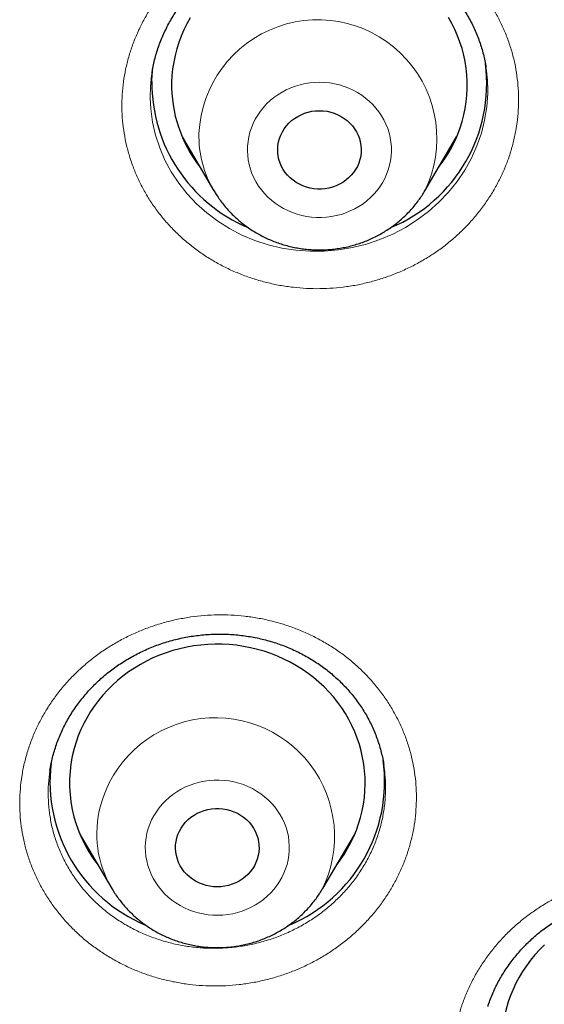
# Model space of a CAD drawing. Header units: millimetres. Extents: x 8 to 436, y 12 to 764.
# Tile 496 of 656: x 262.45 to 267.77, y 699.95 to 709.95. Entities that reach past the tile are written whole.
import ezdxf

# ---------------------------------------------------------------- set-up
doc = ezdxf.new("R2010")
doc.units = ezdxf.units.MM

msp = doc.modelspace()

# ---------------------------------------------------------------- linework, layer by layer
at = {"color": 7, "linetype": 'Continuous', "lineweight": 30}
for p, q in [((263.7939, 709.411), (263.7933, 709.4077)), ((264.0995, 708.76), (264.4215, 708.2135)), ((266.5611, 708.2135), (266.8832, 708.76)), ((264.2046, 708.5817), (264.1775, 708.6088)), ((264.4226, 708.2117), (264.4215, 708.2135)), ((263.0633, 701.6757), (263.3853, 701.1291)), ((265.5249, 701.1291), (265.847, 701.6757)), ((263.1669, 701.4998), (263.1386, 701.5278))]:
    msp.add_line(p, q, dxfattribs=at)
at = {"color": 252, "linetype": 'Continuous', "lineweight": 0}
for p, q in [((264.2031, 708.5842), (264.1754, 708.6124)), ((263.1654, 701.5023), (263.1368, 701.5311)), ((265.7792, 701.5416), (265.7543, 701.5184))]:
    msp.add_line(p, q, dxfattribs=at)
at = {"color": 7, "linetype": 'Continuous', "lineweight": 30, "flags": 128}
for points in [[(266.7039, 708.4558), (266.727, 708.4864), (266.7666, 708.5435), (266.8033, 708.6022), (266.8369, 708.6626), (266.8673, 708.7244), (266.8946, 708.7875), (266.9186, 708.8518), (266.9392, 708.9171), (266.9564, 708.9833), (266.9703, 709.0502), (266.9806, 709.1176), (266.9875, 709.1854), (266.9909, 709.2534), (266.9908, 709.3216), (266.9872, 709.3896), (266.9801, 709.4574), (266.9696, 709.5248), (266.9555, 709.5916), (266.9381, 709.6577), (266.9173, 709.723), (266.8931, 709.7872), (266.8657, 709.8503), (266.835, 709.912), (266.8012, 709.9723)], [(264.1793, 709.9688), (264.1457, 709.9085), (264.1153, 709.8466), (264.0881, 709.7835), (264.0641, 709.7192), (264.0435, 709.6539), (264.0262, 709.5878), (264.0124, 709.5209), (264.002, 709.4535), (263.9951, 709.3857), (263.9917, 709.3176), (263.9917, 709.3176)], [(263.7918, 709.3219), (263.7952, 709.394), (263.8019, 709.4632)], [(265.0677, 708.6379), (265.0703, 708.6741), (265.0764, 708.7099), (265.086, 708.745), (265.0989, 708.7791), (265.1151, 708.8121), (265.1344, 708.8434), (265.1566, 708.8731), (265.1816, 708.9007), (265.2092, 708.926), (265.2391, 708.9489), (265.2711, 708.9691), (265.305, 708.9865), (265.3404, 709.0009), (265.377, 709.0123), (265.4146, 709.0205), (265.4528, 709.0254), (265.4913, 709.0271), (265.5299, 709.0254), (265.5681, 709.0205), (265.6056, 709.0123), (265.6423, 709.0009), (265.6777, 708.9865), (265.7115, 708.9691), (265.7435, 708.9489), (265.7734, 708.926), (265.801, 708.9007), (265.826, 708.8731), (265.8483, 708.8434), (265.8676, 708.8121), (265.8837, 708.7791), (265.8967, 708.745), (265.9062, 708.7099), (265.9123, 708.6741), (265.915, 708.6379), (265.9141, 708.6017), (265.9097, 708.5657), (265.9019, 708.5302), (265.8906, 708.4955), (265.876, 708.4619), (265.8583, 708.4298), (265.8375, 708.3992), (265.8139, 708.3706), (265.7875, 708.3441), (265.7587, 708.32), (265.7277, 708.2984), (265.6948, 708.2796), (265.6601, 708.2636), (265.6241, 708.2507), (265.587, 708.2409), (265.549, 708.2344), (265.5106, 708.2311), (265.472, 708.2311), (265.4336, 708.2344), (265.3957, 708.2409), (265.3585, 708.2507), (265.3225, 708.2636), (265.2879, 708.2796), (265.2549, 708.2984), (265.2239, 708.32), (265.1951, 708.3441), (265.1688, 708.3706), (265.1451, 708.3992), (265.1243, 708.4298), (265.1066, 708.4619), (265.092, 708.4955), (265.0808, 708.5302), (265.0729, 708.5657), (265.0686, 708.6017), (265.0677, 708.6379)], [(265.6677, 701.3714), (265.7026, 701.4185), (265.7414, 701.476), (265.7771, 701.5352), (265.8098, 701.596), (265.8394, 701.6582), (265.8657, 701.7217), (265.8887, 701.7863), (265.9083, 701.8519), (265.9246, 701.9183), (265.9374, 701.9853), (265.9468, 702.0529), (265.9527, 702.1208), (265.9551, 702.1888), (265.9539, 702.257), (265.9493, 702.3249), (265.9412, 702.3926), (265.9296, 702.4599), (265.9146, 702.5265), (265.8962, 702.5924), (265.8744, 702.6574), (265.8493, 702.7213), (265.8209, 702.784), (265.7893, 702.8453), (265.7547, 702.9051), (265.717, 702.9633), (265.6763, 703.0197), (265.6328, 703.0742), (265.5865, 703.1266), (265.5376, 703.1769), (265.4862, 703.2249), (265.4324, 703.2705), (265.3763, 703.3136), (265.318, 703.3542), (265.2577, 703.392), (265.1955, 703.427), (265.1316, 703.4592), (265.0662, 703.4885), (264.9993, 703.5147), (264.9311, 703.5379), (264.8618, 703.5579), (264.7916, 703.5748), (264.7206, 703.5885), (264.6489, 703.5989), (264.5769, 703.6061), (264.5045, 703.61), (264.432, 703.6106), (264.3596, 703.6079), (264.2873, 703.6019), (264.2155, 703.5926), (264.1443, 703.5801), (264.0737, 703.5644), (264.0041, 703.5455), (263.9355, 703.5235), (263.8681, 703.4983), (263.8021, 703.4702), (263.7376, 703.439), (263.6748, 703.405), (263.6139, 703.3682), (263.5548, 703.3286), (263.4979, 703.2864), (263.4432, 703.2417), (263.3909, 703.1946), (263.3411, 703.1451), (263.2939, 703.0934), (263.2493, 703.0396), (263.2076, 702.9839), (263.1689, 702.9264), (263.1331, 702.8671), (263.1004, 702.8063), (263.0709, 702.7441), (263.0446, 702.6807), (263.0216, 702.6161), (263.0019, 702.5505), (263.0019, 702.5505)], [(264.0446, 701.6432), (264.0558, 701.6779), (264.0704, 701.7114), (264.0881, 701.7436), (264.1089, 701.7742), (264.1326, 701.8028), (264.1589, 701.8293), (264.1877, 701.8534), (264.2187, 701.875), (264.2516, 701.8938), (264.2863, 701.9098), (264.3223, 701.9227), (264.3595, 701.9324), (264.3974, 701.939), (264.4358, 701.9423), (264.4744, 701.9423), (264.5128, 701.939), (264.5507, 701.9324), (264.5879, 701.9227), (264.6239, 701.9098), (264.6586, 701.8938), (264.6915, 701.875), (264.7225, 701.8534), (264.7513, 701.8293), (264.7776, 701.8028), (264.8013, 701.7742), (264.8221, 701.7436), (264.8398, 701.7114), (264.8544, 701.6779), (264.8656, 701.6432), (264.8735, 701.6077), (264.8779, 701.5717), (264.8788, 701.5355), (264.8761, 701.4993), (264.87, 701.4635), (264.8604, 701.4284), (264.8475, 701.3942), (264.8314, 701.3613), (264.8121, 701.3299), (264.7898, 701.3003), (264.7648, 701.2727), (264.7372, 701.2474), (264.7073, 701.2245), (264.6753, 701.2043), (264.6414, 701.1869), (264.6061, 701.1724), (264.5694, 701.1611), (264.5319, 701.1529), (264.4936, 701.148), (264.4551, 701.1463), (264.4166, 701.148), (264.3784, 701.1529), (264.3408, 701.1611), (264.3042, 701.1724), (264.2688, 701.1869), (264.2349, 701.2043), (264.2029, 701.2245), (264.173, 701.2474), (264.1454, 701.2727), (264.1204, 701.3003), (264.0982, 701.3299), (264.0789, 701.3613), (264.0627, 701.3942), (264.0498, 701.4284), (264.0402, 701.4635), (264.0341, 701.4993), (264.0315, 701.5355), (264.0323, 701.5717), (264.0367, 701.6077), (264.0446, 701.6432)], [(267.7736, 700.5577), (267.724, 700.508), (267.677, 700.4561), (267.6327, 700.4022), (267.5912, 700.3463), (267.5527, 700.2886), (267.5172, 700.2292), (267.4848, 700.1683), (267.4555, 700.106), (267.4295, 700.0424), (267.4068, 699.9777)]]:
    msp.add_lwpolyline(points, dxfattribs=at)
at = {"color": 252, "linetype": 'Continuous', "lineweight": 0, "flags": 128}
for points in [[(263.7933, 709.4077), (263.7888, 709.3833), (263.7778, 709.2709), (263.7751, 709.158), (263.7808, 709.0456), (263.7989, 708.9116), (263.8291, 708.7792), (263.8709, 708.6499), (263.9241, 708.5249), (263.9885, 708.4048), (264.0639, 708.29), (264.1493, 708.1817), (264.2438, 708.081), (264.3474, 707.9885), (264.4595, 707.9043), (264.5788, 707.8293), (264.7042, 707.7643), (264.8351, 707.7098), (264.9712, 707.6658), (265.111, 707.6326), (265.2528, 707.6107), (265.3963, 707.6004), (265.541, 707.6015), (265.6853, 707.6138), (265.8276, 707.6375), (265.9674, 707.6724), (266.1043, 707.7184), (266.2368, 707.7748), (266.3636, 707.8412), (266.4839, 707.9174), (266.5977, 708.0029), (266.7036, 708.097), (266.8005, 708.1986), (266.888, 708.3073), (266.9658, 708.4229), (267.0333, 708.544), (267.0896, 708.6693), (267.1343, 708.7983), (267.1675, 708.9307), (267.189, 709.065), (267.1984, 709.1999), (267.1984, 709.1999)], [(266.2216, 708.6132), (266.221, 708.6606), (266.2169, 708.7078), (266.2094, 708.7547), (266.1984, 708.801), (266.1841, 708.8464), (266.1665, 708.8908), (266.1457, 708.9339), (266.1217, 708.9756), (266.0947, 709.0157), (266.0649, 709.0539), (266.0323, 709.09), (265.9972, 709.124), (265.9596, 709.1556), (265.9198, 709.1847), (265.878, 709.2112), (265.8343, 709.2349), (265.789, 709.2557), (265.7423, 709.2735), (265.6944, 709.2882), (265.6455, 709.2998), (265.5958, 709.3082), (265.5457, 709.3134), (265.4953, 709.3152), (265.4449, 709.3139), (265.3948, 709.3092), (265.345, 709.3014), (265.296, 709.2903), (265.2479, 709.276), (265.201, 709.2587), (265.1554, 709.2384), (265.1115, 709.2152), (265.0693, 709.1891), (265.0292, 709.1604), (264.9913, 709.1292), (264.9557, 709.0956), (264.9227, 709.0598), (264.8925, 709.0219), (264.865, 708.9821), (264.8406, 708.9407), (264.8192, 708.8977), (264.8011, 708.8535), (264.7863, 708.8083), (264.7748, 708.7621), (264.7667, 708.7153), (264.7621, 708.6682), (264.7609, 708.6208), (264.7633, 708.5735), (264.7691, 708.5264), (264.7783, 708.4798), (264.7909, 708.4339), (264.8069, 708.389), (264.8262, 708.3452), (264.8486, 708.3028), (264.874, 708.2619), (264.9025, 708.2227), (264.9337, 708.1855), (264.9676, 708.1504), (265.0039, 708.1176), (265.0426, 708.0872), (265.0835, 708.0594), (265.1263, 708.0343), (265.1708, 708.0121), (265.2168, 707.9928), (265.2642, 707.9765), (265.3126, 707.9633), (265.3619, 707.9533), (265.4118, 707.9465), (265.4621, 707.943), (265.5125, 707.9428), (265.5628, 707.9458), (265.6128, 707.952), (265.6622, 707.9615), (265.7108, 707.9742), (265.7584, 707.99), (265.8046, 708.0088), (265.8494, 708.0306), (265.8925, 708.0552), (265.9336, 708.0826), (265.9727, 708.1126), (266.0094, 708.145), (266.0437, 708.1798), (266.0754, 708.2166), (266.1043, 708.2555), (266.1302, 708.2961), (266.1531, 708.3383), (266.1729, 708.3819), (266.1894, 708.4267), (266.2026, 708.4724), (266.2123, 708.5189), (266.2187, 708.5659), (266.2216, 708.6132)], [(264.4268, 708.2047), (264.4239, 708.2095), (264.4226, 708.2117)], [(265.1628, 701.3744), (265.1736, 701.4207), (265.181, 701.4676), (265.1849, 701.5148), (265.1853, 701.5622), (265.1823, 701.6095), (265.1758, 701.6565), (265.1658, 701.7029), (265.1525, 701.7486), (265.1359, 701.7934), (265.116, 701.8369), (265.0929, 701.8791), (265.0668, 701.9196), (265.0379, 701.9584), (265.0061, 701.9952), (264.9717, 702.0298), (264.9348, 702.0622), (264.8957, 702.092), (264.8544, 702.1193), (264.8113, 702.1438), (264.7664, 702.1655), (264.7201, 702.1842), (264.6725, 702.1998), (264.6239, 702.2123), (264.5744, 702.2217), (264.5244, 702.2278), (264.4741, 702.2307), (264.4237, 702.2303), (264.3734, 702.2266), (264.3235, 702.2197), (264.2743, 702.2096), (264.2259, 702.1962), (264.1786, 702.1798), (264.1326, 702.1604), (264.0881, 702.138), (264.0454, 702.1128), (264.0047, 702.0849), (263.9661, 702.0544), (263.9298, 702.0215), (263.8961, 701.9863), (263.865, 701.949), (263.8367, 701.9098), (263.8113, 701.8688), (263.789, 701.8263), (263.7699, 701.7825), (263.7541, 701.7375), (263.7416, 701.6916), (263.7325, 701.645), (263.7269, 701.5979), (263.7247, 701.5505), (263.726, 701.5032), (263.7308, 701.456), (263.739, 701.4092), (263.7506, 701.3631), (263.7656, 701.3179), (263.7839, 701.2737), (263.8054, 701.2309), (263.83, 701.1895), (263.8575, 701.1498), (263.8879, 701.112), (263.921, 701.0763), (263.9567, 701.0428), (263.9947, 701.0116), (264.0349, 700.9831), (264.0771, 700.9572), (264.1212, 700.9341), (264.1668, 700.9139), (264.2138, 700.8967), (264.2619, 700.8826), (264.311, 700.8716), (264.3607, 700.8639), (264.4109, 700.8594), (264.4613, 700.8581), (264.5117, 700.8602), (264.5618, 700.8655), (264.6114, 700.874), (264.6603, 700.8858), (264.7081, 700.9006), (264.7548, 700.9186), (264.8001, 700.9395), (264.8437, 700.9633), (264.8854, 700.9899), (264.9251, 701.0191), (264.9626, 701.0508), (264.9976, 701.0849), (265.0301, 701.1211), (265.0598, 701.1594), (265.0866, 701.1995), (265.1104, 701.2413), (265.1311, 701.2845), (265.1486, 701.329), (265.1628, 701.3744)]]:
    msp.add_lwpolyline(points, dxfattribs=at)
at = {"color": 252, "linetype": 'Continuous', "lineweight": 0}
for centre, radius, start, end in [((265.4753, 708.7424), 1.2077, 334.0233, 177.44102), ((265.3634, 708.7718), 1.0949, 178.71496, 210.65877), ((264.4367, 701.6559), 1.208, 333.60626, 164.90056), ((264.3215, 701.6856), 1.0891, 164.82975, 210.84703), ((268.8247, 699.0582), 1.2085, 334.12121, 162.52892)]:
    msp.add_arc(centre, radius, start, end, dxfattribs=at)
at = {"color": 7, "linetype": 'Continuous', "lineweight": 30}
for centre, radius, start, end in [((265.6074, 709.2998), 1.5812, 292.64059, 7.42108), ((265.3847, 709.3087), 1.593, 179.52505, 247.19459), ((265.3447, 709.2895), 1.3532, 178.81014, 218.0331), ((264.3001, 702.2014), 1.3443, 164.94795, 218.12493), ((264.3384, 702.2156), 1.5809, 173.39498, 247.20505), ((264.5729, 702.2144), 1.5794, 292.7702, 7.88852), ((268.6903, 699.5683), 1.3473, 162.31024, 222.55081)]:
    msp.add_arc(centre, radius, start, end, dxfattribs=at)
for points, knots in [([(228.8203, 667.8387), (227.6178, 667.9452), (225.213, 668.1582), (221.6552, 668.8219), (218.1629, 669.7328), (214.7882, 670.9004), (211.5494, 672.3031), (208.4634, 673.9273), (205.5225, 675.7738), (202.7448, 677.8315), (200.1475, 680.0876), (197.7465, 682.5283), (195.5568, 685.1385), (193.5917, 687.902), (191.8635, 690.8019), (190.3827, 693.8203), (189.1584, 696.9386), (188.1983, 700.1375), (187.5083, 703.3974), (187.0926, 706.6981), (186.9537, 710.0192), (187.0926, 713.3404), (187.5083, 716.641), (188.1983, 719.9009), (189.1584, 723.0998), (190.3827, 726.2181), (191.8635, 729.2365), (193.5917, 732.1364), (195.5568, 734.9), (197.7465, 737.5101), (200.1475, 739.9508), (202.7448, 742.2069), (205.5225, 744.2646), (208.4634, 746.1112), (211.5494, 747.7352), (214.7615, 749.1267), (218.0799, 750.2771), (221.4842, 751.1793), (224.9532, 751.8277), (228.4657, 752.2184), (232, 752.3489), (235.5343, 752.2184), (239.0468, 751.8277), (242.5158, 751.1793), (245.9201, 750.2771), (249.2385, 749.1267), (252.4506, 747.7352), (255.5366, 746.1112), (258.4775, 744.2646), (261.2552, 742.2069), (263.8525, 739.9508), (266.2535, 737.5101), (268.4432, 734.9), (270.4083, 732.1364), (272.1365, 729.2365), (273.6173, 726.2181), (274.8416, 723.0998), (275.8017, 719.9009), (276.4917, 716.641), (276.9074, 713.3404), (277.0463, 710.0192), (276.9074, 706.6981), (276.4917, 703.3974), (275.8017, 700.1375), (274.8416, 696.9386), (273.6173, 693.8203), (272.1365, 690.8019), (270.4083, 687.902), (268.4432, 685.1385), (266.2535, 682.5283), (263.8525, 680.0876), (261.2552, 677.8315), (258.4775, 675.7738), (255.5366, 673.9273), (252.4506, 672.3031), (249.2118, 670.9004), (245.8371, 669.7328), (242.3448, 668.8219), (238.787, 668.1582), (236.3822, 667.9452), (235.1797, 667.8387)], [0, 0, 0, 0, 0.013106, 0.026212, 0.039318, 0.052424, 0.065212, 0.078, 0.090788, 0.103576, 0.116364, 0.129151, 0.141939, 0.154727, 0.167515, 0.180303, 0.193091, 0.205879, 0.218667, 0.231454, 0.244242, 0.25703, 0.269818, 0.282606, 0.295394, 0.308182, 0.32097, 0.333758, 0.346545, 0.359333, 0.372121, 0.384909, 0.397697, 0.410485, 0.423273, 0.436061, 0.448848, 0.461636, 0.474424, 0.487212, 0.5, 0.512788, 0.525576, 0.538364, 0.551152, 0.563939, 0.576727, 0.589515, 0.602303, 0.615091, 0.627879, 0.640667, 0.653455, 0.666242, 0.67903, 0.691818, 0.704606, 0.717394, 0.730182, 0.74297, 0.755758, 0.768546, 0.781333, 0.794121, 0.806909, 0.819697, 0.832485, 0.845273, 0.858061, 0.870849, 0.883636, 0.896424, 0.909212, 0.922, 0.934788, 0.947576, 0.960682, 0.973788, 0.986894, 1, 1, 1, 1]), ([(253.5735, 670.6965), (253.5855, 670.7022), (253.7276, 670.7698), (253.9942, 670.9008), (254.3696, 671.0875), (254.7222, 671.2671), (255.0532, 671.4389), (255.3635, 671.6028), (255.6632, 671.7639), (255.9525, 671.922), (256.2315, 672.0769), (256.5003, 672.2284), (256.7589, 672.3763), (257.0075, 672.5205), (257.2461, 672.6608), (257.4749, 672.797), (257.6939, 672.929), (257.8995, 673.0544), (258.0921, 673.1732), (258.2722, 673.2853), (258.4439, 673.3933), (258.6073, 673.4969), (258.766, 673.5985), (258.9197, 673.6978), (259.0681, 673.7943), (259.207, 673.8855), (259.3366, 673.9711), (259.457, 674.0512), (259.5709, 674.1275), (259.6778, 674.1995), (259.7772, 674.2668), (259.866, 674.3273), (259.9444, 674.3809), (260.0122, 674.4275), (260.0692, 674.4667), (260.1195, 674.5015), (260.1681, 674.5351), (260.2203, 674.5715), (260.2771, 674.611), (260.3251, 674.6445), (260.363, 674.6711), (260.3888, 674.6892), (260.4124, 674.7058), (260.431, 674.7188), (260.4427, 674.7271), (260.4496, 674.7319), (260.4586, 674.7383), (260.4756, 674.7503), (260.5028, 674.7695), (260.538, 674.7944), (260.5807, 674.8246), (260.6316, 674.8608), (260.6912, 674.9033), (260.7595, 674.9521), (260.8366, 675.0075), (260.9222, 675.0692), (261.0161, 675.1372), (261.1177, 675.2112), (261.2267, 675.2911), (261.3431, 675.3769), (261.4674, 675.4692), (261.6595, 675.6127), (261.9145, 675.8058), (262.2273, 676.0466), (262.5704, 676.3154), (262.9418, 676.6123), (263.3395, 676.9375), (263.7264, 677.2609), (264.1027, 677.5824), (264.4663, 677.8998), (264.8176, 678.2129), (265.1572, 678.5218), (265.4888, 678.8294), (265.848, 679.1693), (266.2341, 679.5431), (266.6453, 679.9514), (267.0473, 680.3607), (267.3425, 680.669), (267.5358, 680.8741), (267.6294, 680.9739), (267.7183, 681.0693), (267.7947, 681.1518), (267.8582, 681.2207), (267.9101, 681.2771), (267.9563, 681.3276), (267.9971, 681.3722), (268.0322, 681.4108), (268.0619, 681.4434), (268.0861, 681.4701), (268.1041, 681.4899), (268.1172, 681.5045), (268.1293, 681.5178), (268.1448, 681.5349), (268.1712, 681.5642), (268.2089, 681.606), (268.2582, 681.6609), (268.3142, 681.7234), (268.3767, 681.7935), (268.4459, 681.8714), (268.5215, 681.957), (268.6011, 682.0475), (268.6841, 682.1426), (268.7701, 682.2415), (268.8596, 682.345), (268.9505, 682.4509), (269.0413, 682.5573), (269.2086, 682.7546), (269.45, 683.0433), (269.7622, 683.4251), (270.0655, 683.8043), (270.3602, 684.181), (270.6479, 684.5567), (270.9335, 684.9378), (271.2192, 685.3276), (271.5057, 685.7276), (271.7928, 686.1378), (272.0065, 686.4506), (272.1485, 686.6617), (272.2193, 686.7676), (272.2901, 686.8741), (272.3608, 686.9813), (272.431, 687.0883), (272.499, 687.1925), (272.5648, 687.294), (272.627, 687.3904), (272.6851, 687.4811), (272.737, 687.5624), (272.7827, 687.6345), (272.8207, 687.6945), (272.8515, 687.7434), (272.8757, 687.782), (272.8959, 687.8141), (272.9119, 687.8397), (272.9241, 687.8591), (272.9346, 687.876), (272.9464, 687.8948), (272.9617, 687.9194), (272.981, 687.9505), (273.0042, 687.9877), (273.0336, 688.0351), (273.0698, 688.0938), (273.1134, 688.1647), (273.1626, 688.2449), (273.2172, 688.3345), (273.2773, 688.4335), (273.3412, 688.5397), (273.4082, 688.6516), (273.4761, 688.7657), (273.544, 688.8808), (273.6106, 688.9944), (273.7019, 689.1512), (273.816, 689.349), (273.9506, 689.5863), (274.0791, 689.8157), (274.1938, 690.0234), (274.2956, 690.2101), (274.3855, 690.3767), (274.4719, 690.5384), (274.5564, 690.6981), (274.65, 690.8768), (274.7549, 691.0796), (274.8718, 691.3086), (274.99, 691.5438), (275.1093, 691.7849), (275.2296, 692.0318), (275.3524, 692.288), (275.4536, 692.5029), (275.5328, 692.6732), (275.5883, 692.7935), (275.6413, 692.9093), (275.6907, 693.0182), (275.7365, 693.1198), (275.7788, 693.2141), (275.8175, 693.3012), (275.8528, 693.3809), (275.8846, 693.4534), (275.9132, 693.5184), (275.9383, 693.5761), (275.9602, 693.6265), (275.9787, 693.6692), (275.9929, 693.7021), (276.0032, 693.726), (276.0113, 693.7448), (276.02, 693.765), (276.0308, 693.7901), (276.0439, 693.8208), (276.0594, 693.857), (276.0791, 693.9033), (276.1036, 693.9609), (276.1332, 694.031), (276.1665, 694.1101), (276.2033, 694.1982), (276.2434, 694.2947), (276.2867, 694.3995), (276.3325, 694.5116), (276.38, 694.6286), (276.4688, 694.8492), (276.5958, 695.1714), (276.7681, 695.6222), (276.9441, 696.099), (277.1225, 696.6018), (277.2611, 697.0083), (277.363, 697.3159), (277.43, 697.5217), (277.4931, 697.7189), (277.5524, 697.907), (277.6078, 698.0859), (277.6596, 698.2556), (277.7007, 698.3919), (277.732, 698.4971), (277.7546, 698.5734), (277.7763, 698.6473), (277.7969, 698.7182), (277.8161, 698.7842), (277.8339, 698.846), (277.8496, 698.9009), (277.8632, 698.9483), (277.8749, 698.9896), (277.8872, 699.0331), (277.902, 699.0852), (277.9196, 699.1481), (277.9399, 699.2208), (277.9627, 699.3035), (277.9882, 699.396), (278.0166, 699.5006), (278.0481, 699.6176), (278.0826, 699.7475), (278.1196, 699.8884), (278.1586, 700.0391), (278.1985, 700.1959), (278.2385, 700.3554), (278.3009, 700.6087), (278.3841, 700.9566), (278.4851, 701.4002), (278.5817, 701.8462), (278.6527, 702.1918), (278.701, 702.4358), (278.7285, 702.5771), (278.7549, 702.7153), (278.7797, 702.8473), (278.8028, 702.9722), (278.824, 703.0892), (278.8434, 703.1979), (278.8607, 703.2955), (278.8758, 703.3822), (278.8888, 703.4579), (278.8989, 703.5172), (278.9065, 703.562), (278.9118, 703.5941), (278.9162, 703.6202), (278.9201, 703.6434), (278.9244, 703.6695), (278.9302, 703.7043), (278.9373, 703.7475), (278.9456, 703.7983), (278.955, 703.8558), (278.9656, 703.9217), (278.9772, 703.9947), (278.9893, 704.0718), (279.0015, 704.1502), (279.0135, 704.2287), (279.0463, 704.4452), (279.0917, 704.7593), (279.147, 705.1714), (279.1939, 705.5459), (279.2381, 705.9267), (279.2798, 706.3164), (279.3087, 706.6128), (279.327, 706.8125), (279.3357, 706.9106), (279.3438, 707.003), (279.3508, 707.0862), (279.3568, 707.1581), (279.3617, 707.2189), (279.3657, 707.2687), (279.3688, 707.308), (279.3709, 707.3351), (279.3723, 707.3527), (279.3733, 707.3664), (279.3747, 707.3839), (279.3766, 707.4084), (279.3789, 707.4399), (279.3831, 707.4958), (279.389, 707.5758), (279.3973, 707.6919), (279.4065, 707.8282), (279.4167, 707.9862), (279.4269, 708.1552), (279.437, 708.3344), (279.4456, 708.5), (279.4528, 708.65), (279.4588, 708.7825), (279.4645, 708.919), (279.4699, 709.0594), (279.475, 709.2023), (279.4788, 709.323), (279.4816, 709.4189), (279.4835, 709.4888), (279.4852, 709.5549), (279.4868, 709.6172), (279.4881, 709.6758), (279.4893, 709.7292), (279.4901, 709.7725), (279.4908, 709.8045), (279.4912, 709.826), (279.4915, 709.8454), (279.4919, 709.8681), (279.4925, 709.8985), (279.4931, 709.9371), (279.4939, 709.9861), (279.4947, 710.0462), (279.4956, 710.1175), (279.4965, 710.1942), (279.4973, 710.2846), (279.498, 710.382), (279.4984, 710.4764), (279.4986, 710.554), (279.4986, 710.6165), (279.4986, 710.6681), (279.4985, 710.7107), (279.4984, 710.7465), (279.4983, 710.78), (279.4982, 710.7994), (279.4982, 710.809)], [0, 0, 0, 0, 0.000773, 0.009123, 0.017231, 0.025098, 0.032097, 0.038892, 0.045485, 0.051874, 0.05806, 0.064043, 0.069823, 0.0754, 0.080773, 0.085943, 0.09091, 0.095674, 0.099979, 0.104104, 0.108047, 0.11181, 0.115393, 0.119046, 0.12249, 0.125724, 0.128749, 0.131565, 0.134171, 0.136755, 0.139094, 0.141188, 0.143037, 0.144641, 0.146, 0.147083, 0.148215, 0.149455, 0.150804, 0.152262, 0.152876, 0.153507, 0.154113, 0.154559, 0.154836, 0.154952, 0.155049, 0.155484, 0.156169, 0.15699, 0.15801, 0.159228, 0.160644, 0.16229, 0.164141, 0.166198, 0.168461, 0.170929, 0.173553, 0.176376, 0.179397, 0.182615, 0.190424, 0.198137, 0.205754, 0.215987, 0.226041, 0.235917, 0.245615, 0.255134, 0.26431, 0.273314, 0.282172, 0.290964, 0.302472, 0.313875, 0.325174, 0.336369, 0.339111, 0.341847, 0.344467, 0.346827, 0.348499, 0.350011, 0.351363, 0.352555, 0.353586, 0.354457, 0.355168, 0.355719, 0.356039, 0.356331, 0.356784, 0.357407, 0.358663, 0.360119, 0.361775, 0.363632, 0.365688, 0.367945, 0.370401, 0.372829, 0.375425, 0.378171, 0.38094, 0.383704, 0.386464, 0.396281, 0.40604, 0.415741, 0.425133, 0.434471, 0.443885, 0.453478, 0.463248, 0.473197, 0.483325, 0.485848, 0.488381, 0.490926, 0.493481, 0.496047, 0.498567, 0.50091, 0.503275, 0.505419, 0.507341, 0.509042, 0.510521, 0.511584, 0.512493, 0.513248, 0.513849, 0.514297, 0.514618, 0.515038, 0.515622, 0.516352, 0.517225, 0.518243, 0.519686, 0.521345, 0.52322, 0.525312, 0.52762, 0.530144, 0.532722, 0.535422, 0.538088, 0.540716, 0.543305, 0.548944, 0.554388, 0.559639, 0.564696, 0.568602, 0.572384, 0.576041, 0.579592, 0.583215, 0.588146, 0.593287, 0.598638, 0.603942, 0.609439, 0.615126, 0.621006, 0.623708, 0.626412, 0.62897, 0.631365, 0.633599, 0.635671, 0.637581, 0.639329, 0.640915, 0.642339, 0.643601, 0.644702, 0.64564, 0.646403, 0.646858, 0.647206, 0.647633, 0.64818, 0.648849, 0.649638, 0.650548, 0.651879, 0.653404, 0.655124, 0.657039, 0.659149, 0.661412, 0.663862, 0.666437, 0.669011, 0.678175, 0.68729, 0.698079, 0.7088, 0.719452, 0.723982, 0.728346, 0.732512, 0.736479, 0.740248, 0.743818, 0.74719, 0.748844, 0.750445, 0.751994, 0.753491, 0.754905, 0.756145, 0.757374, 0.758352, 0.759121, 0.75997, 0.76108, 0.762393, 0.763912, 0.765638, 0.767569, 0.769707, 0.772182, 0.774887, 0.77782, 0.780982, 0.784286, 0.787596, 0.79091, 0.800045, 0.809211, 0.818408, 0.827636, 0.830543, 0.833453, 0.836343, 0.83906, 0.841577, 0.844028, 0.846253, 0.848253, 0.850028, 0.851577, 0.852901, 0.853665, 0.854327, 0.854864, 0.855267, 0.855752, 0.856463, 0.857397, 0.8584, 0.859574, 0.86092, 0.862438, 0.864038, 0.865638, 0.867237, 0.868836, 0.87888, 0.886418, 0.893976, 0.901694, 0.909594, 0.917675, 0.919694, 0.921723, 0.923626, 0.925307, 0.926768, 0.927988, 0.928995, 0.929789, 0.930369, 0.930638, 0.930857, 0.931203, 0.931696, 0.932336, 0.933111, 0.935079, 0.937177, 0.940133, 0.943312, 0.946716, 0.950326, 0.954122, 0.956707, 0.959372, 0.962116, 0.964939, 0.967841, 0.970739, 0.97222, 0.973625, 0.974953, 0.976204, 0.977379, 0.978478, 0.97942, 0.979988, 0.980403, 0.980715, 0.981159, 0.981767, 0.982538, 0.983473, 0.984707, 0.986145, 0.987752, 0.989308, 0.991565, 0.993592, 0.994974, 0.996224, 0.997342, 0.998088, 0.998759, 0.999384, 1, 1, 1, 1]), ([(263.7927, 709.4078), (263.7954, 709.4252), (263.8016, 709.465), (263.815, 709.5267), (263.8322, 709.5929), (263.8524, 709.6584), (263.8756, 709.7231), (263.9017, 709.7868), (263.9307, 709.8494), (263.9624, 709.9108), (263.9969, 709.9709), (264.0341, 710.0297), (264.0739, 710.0869), (264.1163, 710.1426), (264.1611, 710.1966), (264.2084, 710.2489), (264.2581, 710.2994), (264.31, 710.3479), (264.364, 710.3942), (264.4198, 710.4384), (264.4775, 710.4803), (264.5371, 710.5199), (264.5983, 710.5571), (264.6612, 710.592), (264.7256, 710.6244), (264.7915, 710.6542), (264.8586, 710.6815), (264.9267, 710.7061), (264.9957, 710.7279), (265.0656, 710.7469), (265.1365, 710.7633), (265.2082, 710.777), (265.2804, 710.7878), (265.3529, 710.7958), (265.4255, 710.8009), (265.498, 710.8032), (265.5701, 710.8025), (265.6421, 710.799), (265.7141, 710.7926), (265.786, 710.7833), (265.8576, 710.7712), (265.9287, 710.7563), (265.9988, 710.7386), (266.0678, 710.7182), (266.1354, 710.6953), (266.2014, 710.6697), (266.2662, 710.6416), (266.3298, 710.6108), (266.3923, 710.5772), (266.4534, 710.5411), (266.5129, 710.5025), (266.5706, 710.4617), (266.626, 710.4187), (266.6792, 710.3738), (266.7299, 710.327), (266.7783, 710.2782), (266.8247, 710.2274), (266.8688, 710.1744), (266.9106, 710.1195), (266.9499, 710.0629), (266.9866, 710.0048), (267.0205, 709.9453), (267.0515, 709.8846), (267.0796, 709.8228), (267.1048, 709.76), (267.1272, 709.696), (267.1466, 709.6312), (267.1629, 709.5655), (267.1743, 709.5108), (267.1792, 709.4778), (267.1808, 709.4671)], [0, 0, 0, 0, 0.01164, 0.026654, 0.041668, 0.056674, 0.07167, 0.086649, 0.101611, 0.116518, 0.131446, 0.146353, 0.161245, 0.176127, 0.191007, 0.205892, 0.220787, 0.235696, 0.250549, 0.265359, 0.280155, 0.294944, 0.30973, 0.324519, 0.339313, 0.354117, 0.368935, 0.383724, 0.398429, 0.413175, 0.427973, 0.442805, 0.457649, 0.472479, 0.487272, 0.502007, 0.516669, 0.531318, 0.546044, 0.56086, 0.575735, 0.590635, 0.605522, 0.620356, 0.635106, 0.649745, 0.664385, 0.679141, 0.693996, 0.708918, 0.723875, 0.738834, 0.753753, 0.768601, 0.783349, 0.798045, 0.812931, 0.827858, 0.842837, 0.85785, 0.872879, 0.8879, 0.902893, 0.917841, 0.932766, 0.947772, 0.962781, 0.977791, 0.992807, 1, 1, 1, 1]), ([(266.8183, 708.6293), (266.8105, 708.6211), (266.8009, 708.6111), (266.7907, 708.6017), (266.7888, 708.5999)], [0, 0, 0, 0, 0.820071, 1, 1, 1, 1]), ([(264.4229, 708.2118), (264.4304, 708.1991), (264.4483, 708.1692), (264.4795, 708.1238), (264.516, 708.0755), (264.555, 708.0292), (264.5964, 707.9847), (264.6401, 707.9423), (264.686, 707.902), (264.7339, 707.8641), (264.7838, 707.8284), (264.8355, 707.7953), (264.8889, 707.7647), (264.9439, 707.7367), (265.0002, 707.7114), (265.0579, 707.6889), (265.1167, 707.6692), (265.1764, 707.6524), (265.237, 707.6385), (265.2983, 707.6276), (265.36, 707.6197), (265.4221, 707.6148), (265.4845, 707.613), (265.5468, 707.6142), (265.609, 707.6184), (265.671, 707.6257), (265.7325, 707.6359), (265.7933, 707.6492), (265.8534, 707.6654), (265.9126, 707.6846), (265.9707, 707.7066), (266.0276, 707.7314), (266.0831, 707.759), (266.137, 707.7892), (266.1893, 707.8221), (266.2398, 707.8574), (266.2884, 707.8952), (266.3349, 707.9353), (266.3792, 707.9776), (266.4213, 708.022), (266.4609, 708.0684), (266.498, 708.1167), (266.5316, 708.1649), (266.5515, 708.1979), (266.5609, 708.2135)], [0, 0, 0, 0, 0.017419, 0.041164, 0.064934, 0.088729, 0.112551, 0.136399, 0.160275, 0.184178, 0.208108, 0.232064, 0.256046, 0.280051, 0.30408, 0.32813, 0.3522, 0.376289, 0.400394, 0.424514, 0.448646, 0.47279, 0.496942, 0.521101, 0.545265, 0.569431, 0.593596, 0.617759, 0.641917, 0.666068, 0.69021, 0.714341, 0.738458, 0.762559, 0.786642, 0.810705, 0.834746, 0.858764, 0.882757, 0.906723, 0.930662, 0.954573, 0.978455, 1, 1, 1, 1]), ([(262.7567, 702.327), (262.7567, 702.3272), (262.7597, 702.3498), (262.7685, 702.3945), (262.7832, 702.4608), (262.8013, 702.5265), (262.8223, 702.5913), (262.8462, 702.6553), (262.8731, 702.7184), (262.9028, 702.7804), (262.9353, 702.8413), (262.9706, 702.9009), (263.0086, 702.9591), (263.0491, 703.0158), (263.0922, 703.0708), (263.1377, 703.1241), (263.1855, 703.1755), (263.2356, 703.2251), (263.2879, 703.2727), (263.3422, 703.3182), (263.3987, 703.3616), (263.457, 703.4028), (263.5173, 703.4417), (263.5792, 703.4783), (263.6426, 703.5124), (263.7073, 703.5439), (263.7733, 703.5728), (263.8406, 703.5992), (263.9089, 703.6229), (263.9782, 703.6439), (264.0485, 703.6622), (264.1195, 703.6778), (264.1911, 703.6906), (264.2631, 703.7005), (264.3353, 703.7076), (264.4077, 703.7118), (264.4804, 703.7132), (264.5532, 703.7118), (264.6259, 703.7075), (264.6982, 703.7004), (264.7699, 703.6905), (264.8408, 703.6778), (264.9107, 703.6623), (264.9797, 703.6441), (265.048, 703.6231), (265.1156, 703.5993), (265.1822, 703.5728), (265.2477, 703.5437), (265.3116, 703.512), (265.3738, 703.478), (265.4339, 703.4417), (265.492, 703.4033), (265.5481, 703.3626), (265.6026, 703.3195), (265.6553, 703.274), (265.7061, 703.2263), (265.7547, 703.1764), (265.8009, 703.1247), (265.8446, 703.0713), (265.8856, 703.0166), (265.9238, 702.9605), (265.9592, 702.9029), (265.9921, 702.8438), (266.0223, 702.783), (266.0499, 702.7209), (266.0745, 702.6576), (266.0963, 702.5932), (266.115, 702.5281), (266.1305, 702.4624), (266.1404, 702.4134), (266.1442, 702.3862), (266.1449, 702.3811)], [0, 0, 0, 0, 0.0001441, 0.0151944, 0.0302299, 0.0452396, 0.0601968, 0.0751545, 0.0901166, 0.1050784, 0.1200357, 0.134984, 0.1499189, 0.1648366, 0.1797376, 0.1945837, 0.2094518, 0.224299, 0.2391322, 0.2539579, 0.2687831, 0.2836152, 0.2984595, 0.3133225, 0.3281408, 0.3429123, 0.3576734, 0.3724297, 0.387186, 0.4019472, 0.4167168, 0.4314983, 0.4462959, 0.4610767, 0.4757663, 0.4905001, 0.5052903, 0.5201174, 0.5349606, 0.5497951, 0.5645962, 0.5793433, 0.5940167, 0.6086619, 0.6234018, 0.6382361, 0.6531336, 0.6680615, 0.6829837, 0.6978587, 0.7126547, 0.7273426, 0.7420026, 0.7568048, 0.7717099, 0.7866877, 0.8017062, 0.8167329, 0.8317259, 0.8466534, 0.8614864, 0.8762638, 0.8911994, 0.906196, 0.9212462, 0.9363307, 0.9514299, 0.9665206, 0.9815815, 0.996595, 1, 1, 1, 1]), ([(265.7805, 701.544), (265.7739, 701.5371), (265.7652, 701.5281), (265.756, 701.5195), (265.7537, 701.5174)], [0, 0, 0, 0, 0.754982, 1, 1, 1, 1]), ([(263.3858, 701.1288), (263.387, 701.1266), (263.398, 701.1069), (263.4215, 701.0711), (263.4562, 701.0216), (263.4937, 700.9741), (263.5336, 700.9284), (263.5759, 700.8846), (263.6204, 700.843), (263.667, 700.8036), (263.7157, 700.7664), (263.7663, 700.7317), (263.8186, 700.6995), (263.8726, 700.6698), (263.9281, 700.6428), (263.9849, 700.6185), (264.043, 700.5971), (264.1022, 700.5784), (264.1622, 700.5627), (264.2231, 700.5499), (264.2845, 700.5401), (264.3464, 700.5333), (264.4087, 700.5295), (264.471, 700.5287), (264.5333, 700.531), (264.5955, 700.5364), (264.6573, 700.5447), (264.7185, 700.5561), (264.7791, 700.5704), (264.8389, 700.5877), (264.8977, 700.6079), (264.9554, 700.631), (265.0118, 700.6568), (265.0667, 700.6854), (265.1201, 700.7166), (265.1718, 700.7504), (265.2216, 700.7866), (265.2694, 700.8252), (265.3151, 700.8662), (265.3586, 700.9092), (265.3998, 700.9544), (265.4386, 701.0014), (265.4747, 701.0504), (265.5035, 701.0931), (265.5191, 701.12), (265.5246, 701.1295)], [0, 0, 0, 0, 0.002964, 0.026677, 0.050414, 0.074175, 0.097962, 0.121776, 0.145617, 0.169486, 0.193381, 0.217303, 0.241251, 0.265224, 0.289221, 0.31324, 0.33728, 0.36134, 0.385417, 0.40951, 0.433617, 0.457736, 0.481865, 0.506003, 0.530146, 0.554293, 0.578441, 0.602588, 0.626732, 0.65087, 0.675001, 0.699121, 0.723229, 0.747323, 0.7714, 0.795459, 0.819497, 0.843512, 0.867503, 0.891469, 0.915408, 0.939319, 0.963202, 0.987056, 1, 1, 1, 1]), ([(267.1996, 699.9304), (267.2031, 699.9408), (267.2137, 699.9728), (267.2335, 700.0257), (267.2602, 700.0887), (267.2898, 700.1506), (267.3221, 700.2112), (267.3572, 700.2706), (267.395, 700.3286), (267.4354, 700.3852), (267.4784, 700.4403), (267.5239, 700.4937), (267.5716, 700.5451), (267.6216, 700.5946), (267.6738, 700.6422), (267.7282, 700.6879), (267.7847, 700.7315), (267.843, 700.7729), (267.9032, 700.812), (267.9648, 700.8486), (268.0279, 700.8827), (268.0922, 700.9142), (268.1579, 700.9431), (268.2251, 700.9696), (268.2936, 700.9935), (268.3633, 701.0149), (268.4339, 701.0336), (268.5052, 701.0494), (268.5767, 701.0625), (268.6484, 701.0726), (268.7201, 701.0799), (268.792, 701.0843), (268.8644, 701.0859), (268.9371, 701.0847), (269.0099, 701.0806), (269.0825, 701.0737), (269.1545, 701.064), (269.2257, 701.0515), (269.2958, 701.0363), (269.3647, 701.0184), (269.4328, 700.9978), (269.5, 700.9744), (269.5663, 700.9483), (269.6316, 700.9195), (269.6954, 700.8881), (269.7577, 700.8542), (269.8183, 700.818), (269.8768, 700.7795), (269.9334, 700.7389), (269.9879, 700.696), (270.0405, 700.6509), (270.0911, 700.6037), (270.1393, 700.5545), (270.1853, 700.5034), (270.2288, 700.4504), (270.2699, 700.3957), (270.3084, 700.3393), (270.3443, 700.2813), (270.3775, 700.2219), (270.4078, 700.1614), (270.4352, 700.0997), (270.4597, 700.037), (270.4813, 699.9733), (270.5, 699.9088), (270.5155, 699.8433), (270.5255, 699.7937), (270.5294, 699.7658), (270.5301, 699.7601)], [0, 0, 0, 0, 0.007651, 0.023468, 0.039241, 0.054987, 0.070713, 0.086428, 0.102139, 0.117856, 0.133585, 0.149316, 0.165024, 0.180609, 0.196248, 0.211927, 0.227627, 0.243326, 0.259, 0.274629, 0.290195, 0.305702, 0.321194, 0.336759, 0.352405, 0.368099, 0.383809, 0.39949, 0.415105, 0.430621, 0.446039, 0.461486, 0.477033, 0.492674, 0.508373, 0.524097, 0.539804, 0.555454, 0.571014, 0.586464, 0.601932, 0.617522, 0.633181, 0.648888, 0.664622, 0.680361, 0.696078, 0.711752, 0.727366, 0.742979, 0.75869, 0.774408, 0.790139, 0.805886, 0.821655, 0.837451, 0.853281, 0.869149, 0.885021, 0.900839, 0.916653, 0.932474, 0.948308, 0.964158, 0.98003, 0.995927, 1, 1, 1, 1])]:
    msp.add_open_spline(points, degree=3, knots=knots, dxfattribs=at)
at = {"color": 252, "linetype": 'Continuous', "lineweight": 0}
for points, knots in [([(267.5112, 709.096), (267.5093, 709.0537), (267.5055, 708.9689), (267.4881, 708.8423), (267.4625, 708.7168), (267.4279, 708.5931), (267.3847, 708.4719), (267.3326, 708.3536), (267.2722, 708.2386), (267.2038, 708.1273), (267.1277, 708.0206), (267.0444, 707.9189), (266.9539, 707.8228), (266.8566, 707.7324), (266.7532, 707.648), (266.6442, 707.5704), (266.5302, 707.4998), (266.4113, 707.4367), (266.2881, 707.3811), (266.1612, 707.3333), (266.0315, 707.2934), (265.8995, 707.2619), (265.7656, 707.239), (265.6303, 707.2246), (265.4943, 707.2186), (265.3584, 707.2212), (265.2233, 707.2324), (265.0896, 707.2523), (264.9574, 707.2808), (264.8276, 707.3175), (264.7009, 707.3622), (264.5781, 707.4149), (264.4595, 707.4754), (264.3455, 707.5436), (264.2366, 707.6188), (264.1335, 707.7007), (264.0368, 707.7889), (263.947, 707.8832), (263.864, 707.9833), (263.7884, 708.0885), (263.7206, 708.1982), (263.6609, 708.3119), (263.6098, 708.4293), (263.5673, 708.5499), (263.5334, 708.6732), (263.5084, 708.7983), (263.4923, 708.9264), (263.4857, 709.057), (263.4889, 709.1896), (263.5016, 709.32), (263.5238, 709.4478), (263.5546, 709.5725), (263.5943, 709.6953), (263.6424, 709.8152), (263.699, 709.9318), (263.7639, 710.0446), (263.8367, 710.1533), (263.9171, 710.2574), (264.0046, 710.3562), (264.0987, 710.4493), (264.1993, 710.5361), (264.306, 710.6166), (264.4182, 710.6904), (264.5351, 710.757), (264.6562, 710.816), (264.7813, 710.8672), (264.9098, 710.9104), (265.0412, 710.9455), (265.1745, 710.9724), (265.3091, 710.9908), (265.4446, 711.0004), (265.5806, 711.0014), (265.7163, 710.9939), (265.851, 710.9779), (265.9838, 710.9534), (266.1144, 710.9203), (266.2424, 710.8789), (266.3673, 710.8295), (266.488, 710.7724), (266.6041, 710.7078), (266.715, 710.6358), (266.8205, 710.5567), (266.9202, 710.471), (267.0134, 710.3792), (267.0996, 710.2819), (267.1782, 710.179), (267.2493, 710.0712), (267.3126, 709.9589), (267.3677, 709.843), (267.4142, 709.7238), (267.4518, 709.6017), (267.4806, 709.4772), (267.5003, 709.3509), (267.5116, 709.2236), (267.5114, 709.1385), (267.5112, 709.096)], [0, 0, 0, 0, 0.010685, 0.021407, 0.032141, 0.042863, 0.053549, 0.06425, 0.074987, 0.085737, 0.096475, 0.107176, 0.117882, 0.128626, 0.139381, 0.150124, 0.160831, 0.171547, 0.182299, 0.193063, 0.203816, 0.214531, 0.225255, 0.236016, 0.246789, 0.257549, 0.268274, 0.279002, 0.289767, 0.300544, 0.311309, 0.322037, 0.332763, 0.343526, 0.354302, 0.365065, 0.375791, 0.38651, 0.397266, 0.408034, 0.41879, 0.429509, 0.440219, 0.450965, 0.461724, 0.472471, 0.483181, 0.494326, 0.505486, 0.516632, 0.527336, 0.538076, 0.548829, 0.55957, 0.570274, 0.580977, 0.591718, 0.60247, 0.613211, 0.623914, 0.634624, 0.645369, 0.656128, 0.666873, 0.677583, 0.688301, 0.699056, 0.709824, 0.720579, 0.731297, 0.742023, 0.752786, 0.763561, 0.774323, 0.785049, 0.795777, 0.806542, 0.81732, 0.828085, 0.838813, 0.849537, 0.860299, 0.871072, 0.881833, 0.892558, 0.903274, 0.914027, 0.924793, 0.935546, 0.946262, 0.956985, 0.967745, 0.978517, 0.989277, 1, 1, 1, 1]), ([(277.4986, 709.9508), (277.4798, 709.0194), (277.4423, 707.1566), (277.1381, 704.3704), (276.6535, 701.6043), (275.9766, 698.8734), (275.1131, 696.1938), (274.0651, 693.5775), (272.8373, 691.0311), (271.4318, 688.5625), (269.8548, 686.1822), (268.118, 683.9023), (266.2289, 681.7374), (264.2305, 679.7324), (262.1381, 677.8848), (259.9648, 676.1915), (257.678, 674.6287), (255.2989, 673.1889), (253.6388, 672.3498), (252.8107, 671.9312)], [0, 0, 0, 0, 0.059647, 0.119293, 0.179195, 0.239108, 0.298754, 0.35839, 0.418037, 0.477683, 0.537584, 0.597497, 0.657143, 0.716779, 0.77332, 0.829847, 0.88658, 0.943426, 1, 1, 1, 1]), ([(267.1984, 709.1999), (267.1984, 709.2001), (267.1995, 709.2455), (267.1981, 709.3351), (267.1865, 709.4234), (267.1808, 709.4671)], [0, 0, 0, 0, 0.003009, 0.507016, 1, 1, 1, 1]), ([(266.8164, 708.6263), (266.8158, 708.6256), (266.8076, 708.6165), (266.7981, 708.6084), (266.7894, 708.6008)], [0, 0, 0, 0, 0.071817, 1, 1, 1, 1]), ([(266.4125, 701.5844), (266.4005, 701.5436), (266.3764, 701.4618), (266.3291, 701.3422), (266.274, 701.2253), (266.2108, 701.1121), (266.1397, 701.0032), (266.0608, 700.899), (265.9745, 700.7997), (265.8813, 700.7058), (265.7818, 700.6179), (265.6765, 700.5365), (265.5656, 700.462), (265.4494, 700.3945), (265.3287, 700.3343), (265.2043, 700.2817), (265.0766, 700.2371), (264.9461, 700.2008), (264.8131, 700.1727), (264.6785, 700.153), (264.543, 700.1416), (264.4073, 700.1389), (264.2718, 700.1449), (264.137, 700.1595), (264.0035, 700.1825), (263.8722, 700.2138), (263.7438, 700.2533), (263.6187, 700.301), (263.4973, 700.3567), (263.3801, 700.4199), (263.2678, 700.4903), (263.1612, 700.5676), (263.0607, 700.6517), (262.9664, 700.7422), (262.8788, 700.8386), (262.7984, 700.9402), (262.7257, 701.0466), (262.6611, 701.1575), (262.6046, 701.2725), (262.5565, 701.3911), (262.517, 701.5123), (262.4864, 701.6357), (262.465, 701.7609), (262.4527, 701.8874), (262.4495, 702.0147), (262.4553, 702.1419), (262.4704, 702.27), (262.4954, 702.3987), (262.5303, 702.5271), (262.574, 702.6515), (262.6262, 702.7713), (262.6861, 702.8863), (262.7541, 702.9974), (262.8297, 703.1041), (262.9126, 703.2057), (263.0026, 703.3019), (263.0995, 703.3923), (263.2026, 703.4767), (263.3112, 703.5545), (263.4249, 703.6252), (263.5434, 703.6885), (263.6663, 703.7443), (263.793, 703.7925), (263.9224, 703.8326), (264.0542, 703.8645), (264.1879, 703.8878), (264.3231, 703.9027), (264.4591, 703.9091), (264.5949, 703.9071), (264.73, 703.8965), (264.8638, 703.8771), (264.9961, 703.8493), (265.1261, 703.8133), (265.2529, 703.7692), (265.376, 703.7172), (265.4949, 703.6573), (265.6092, 703.5899), (265.7185, 703.5154), (265.822, 703.4342), (265.9192, 703.3467), (266.0095, 703.253), (266.093, 703.1536), (266.1691, 703.049), (266.2376, 702.9399), (266.2978, 702.8268), (266.3494, 702.71), (266.3926, 702.5899), (266.4271, 702.4671), (266.4527, 702.3425), (266.4692, 702.2165), (266.4763, 702.0896), (266.4744, 701.9622), (266.4631, 701.835), (266.4435, 701.7086), (266.4229, 701.6258), (266.4125, 701.5844)], [0, 0, 0, 0, 0.0106854, 0.0214072, 0.0321414, 0.0428632, 0.0535486, 0.0642496, 0.0749872, 0.0857372, 0.0964748, 0.1071758, 0.1178825, 0.1286256, 0.1393812, 0.1501244, 0.1608311, 0.1715467, 0.1822988, 0.1930634, 0.2038156, 0.2145312, 0.2252552, 0.2360158, 0.2467889, 0.2575495, 0.2682735, 0.2790017, 0.2897666, 0.3005439, 0.3113087, 0.3220369, 0.3327632, 0.3435262, 0.3543016, 0.3650645, 0.3757908, 0.3865099, 0.3972658, 0.408034, 0.4187898, 0.4295089, 0.4402188, 0.4509653, 0.4617243, 0.4724708, 0.4831807, 0.4943264, 0.5054859, 0.5166317, 0.5273356, 0.5380762, 0.5488292, 0.5595697, 0.5702737, 0.5809775, 0.5917177, 0.6024704, 0.6132107, 0.6239145, 0.6346237, 0.6453695, 0.6561277, 0.6668735, 0.6775827, 0.6883012, 0.6990562, 0.7098237, 0.7205788, 0.7312973, 0.7420232, 0.7527857, 0.7635607, 0.7743232, 0.7850491, 0.7957774, 0.8065423, 0.8173197, 0.8280846, 0.8388129, 0.8495374, 0.8602986, 0.8710722, 0.8818334, 0.8925579, 0.9032742, 0.9140272, 0.9247926, 0.9355455, 0.9462618, 0.9569849, 0.9677447, 0.9785171, 0.9892769, 1, 1, 1, 1]), ([(266.1094, 701.7544), (266.1095, 701.7547), (266.1214, 701.7986), (266.1412, 701.8874), (266.159, 702.0218), (266.1644, 702.1569), (266.16, 702.2771), (266.1484, 702.3512), (266.1437, 702.381)], [0, 0, 0, 0, 0.001275, 0.214736, 0.428962, 0.643188, 0.85665, 1, 1, 1, 1]), ([(262.7567, 702.327), (262.751, 702.2824), (262.7395, 702.1929), (262.7377, 702.0576), (262.747, 701.9228), (262.7686, 701.7895), (262.8024, 701.6585), (262.8479, 701.5308), (262.9047, 701.4072), (262.9724, 701.2888), (263.0509, 701.1764), (263.1394, 701.0707), (263.2371, 700.9724), (263.3433, 700.8823), (263.4576, 700.8013), (263.5791, 700.7296), (263.7066, 700.6678), (263.8393, 700.6163), (263.9764, 700.5758), (264.117, 700.5462), (264.2599, 700.5277), (264.404, 700.5206), (264.5484, 700.5251), (264.6922, 700.5409), (264.8344, 700.5678), (264.9736, 700.6057), (265.109, 700.6546), (265.2399, 700.7139), (265.3652, 700.7831), (265.484, 700.8617), (265.5952, 700.9494), (265.6985, 701.0455), (265.7931, 701.1491), (265.878, 701.2595), (265.9526, 701.3761), (266.0164, 701.498), (266.0702, 701.6242), (266.0963, 701.7111), (266.1094, 701.7544)], [0, 0, 0, 0, 0.027626, 0.055455, 0.083284, 0.111014, 0.138769, 0.166623, 0.194477, 0.222231, 0.250005, 0.277878, 0.305751, 0.333524, 0.361302, 0.389179, 0.417056, 0.444834, 0.472598, 0.500461, 0.528324, 0.556088, 0.583826, 0.611662, 0.639499, 0.667236, 0.694945, 0.722752, 0.75056, 0.778268, 0.805957, 0.833745, 0.861533, 0.889222, 0.916867, 0.944611, 0.972355, 1, 1, 1, 1]), ([(266.9268, 699.9149), (266.927, 699.9155), (266.9402, 699.9565), (266.9697, 700.0375), (267.0222, 700.1552), (267.083, 700.2698), (267.1516, 700.3802), (267.2279, 700.4861), (267.3117, 700.5869), (267.4025, 700.6825), (267.5, 700.7724), (267.6035, 700.856), (267.7124, 700.9329), (267.8267, 701.0027), (267.9458, 701.0654), (268.0691, 701.1206), (268.1958, 701.168), (268.3252, 701.2074), (268.4572, 701.2383), (268.5912, 701.261), (268.7265, 701.2752), (268.8622, 701.2811), (268.9977, 701.2784), (269.1326, 701.2669), (269.2664, 701.2469), (269.3985, 701.2185), (269.528, 701.182), (269.6542, 701.1374), (269.7767, 701.0847), (269.8952, 701.0243), (270.0091, 700.9564), (270.1177, 700.8816), (270.2204, 700.8001), (270.3166, 700.7121), (270.4063, 700.618), (270.4891, 700.5182), (270.5644, 700.4136), (270.6318, 700.3044), (270.6909, 700.1911), (270.7416, 700.074), (270.7839, 699.9538), (270.8174, 699.8312), (270.8419, 699.7068), (270.8572, 699.581), (270.8633, 699.4543), (270.8604, 699.3272), (270.8484, 699.2005), (270.8271, 699.0733), (270.796, 698.946), (270.7549, 698.8192), (270.7053, 698.697), (270.6474, 698.5796), (270.5821, 698.4673), (270.5089, 698.3592), (270.4283, 698.2558), (270.3407, 698.1578), (270.2462, 698.0656), (270.1453, 697.9793), (270.0384, 697.8993), (269.9263, 697.8261), (269.8095, 697.7601), (269.6882, 697.7018), (269.5629, 697.651), (269.4342, 697.6081), (269.3032, 697.5733), (269.1702, 697.5468), (269.0356, 697.5289), (268.9001, 697.5195), (268.7641, 697.5186), (268.6287, 697.5261), (268.4944, 697.5422), (268.3618, 697.5669), (268.2312, 697.6), (268.1032, 697.6412), (267.9788, 697.6903), (267.8585, 697.7472), (267.7428, 697.8117), (267.6319, 697.8836), (267.5265, 697.9625), (267.4271, 698.0477), (267.3344, 698.139), (267.2487, 698.2361), (267.1703, 698.3387), (267.0993, 698.4462), (267.0364, 698.5579), (266.9818, 698.6732), (266.9359, 698.7919), (266.8987, 698.9135), (266.8702, 699.0374), (266.8508, 699.1628), (266.8404, 699.289), (266.8394, 699.4155), (266.8475, 699.542), (266.8647, 699.6679), (266.8901, 699.7927), (266.9146, 699.8742), (266.9268, 699.9149)], [0, 0, 0, 0, 0.000143, 0.010841, 0.021574, 0.03232, 0.043054, 0.053751, 0.064448, 0.075181, 0.085927, 0.09666, 0.107357, 0.118061, 0.128802, 0.139555, 0.150296, 0.161, 0.171716, 0.182468, 0.193233, 0.203986, 0.214702, 0.225429, 0.236193, 0.246969, 0.257733, 0.26846, 0.279193, 0.289962, 0.300744, 0.311513, 0.322246, 0.332976, 0.343743, 0.354522, 0.365289, 0.376019, 0.38674, 0.397497, 0.408267, 0.419024, 0.429745, 0.440453, 0.451198, 0.461956, 0.472701, 0.483409, 0.494548, 0.505702, 0.516841, 0.527542, 0.538279, 0.549029, 0.559766, 0.570466, 0.581167, 0.591904, 0.602653, 0.61339, 0.62409, 0.634798, 0.645542, 0.656298, 0.667043, 0.67775, 0.68847, 0.699227, 0.709995, 0.720752, 0.731472, 0.742201, 0.752968, 0.763746, 0.774513, 0.785242, 0.795975, 0.806745, 0.817526, 0.828296, 0.839029, 0.849756, 0.860521, 0.871298, 0.882062, 0.89279, 0.903507, 0.91426, 0.925026, 0.93578, 0.946497, 0.957173, 0.967886, 0.978611, 0.989324, 1, 1, 1, 1])]:
    msp.add_open_spline(points, degree=3, knots=knots, dxfattribs=at)

doc.saveas('drawing.dxf')
